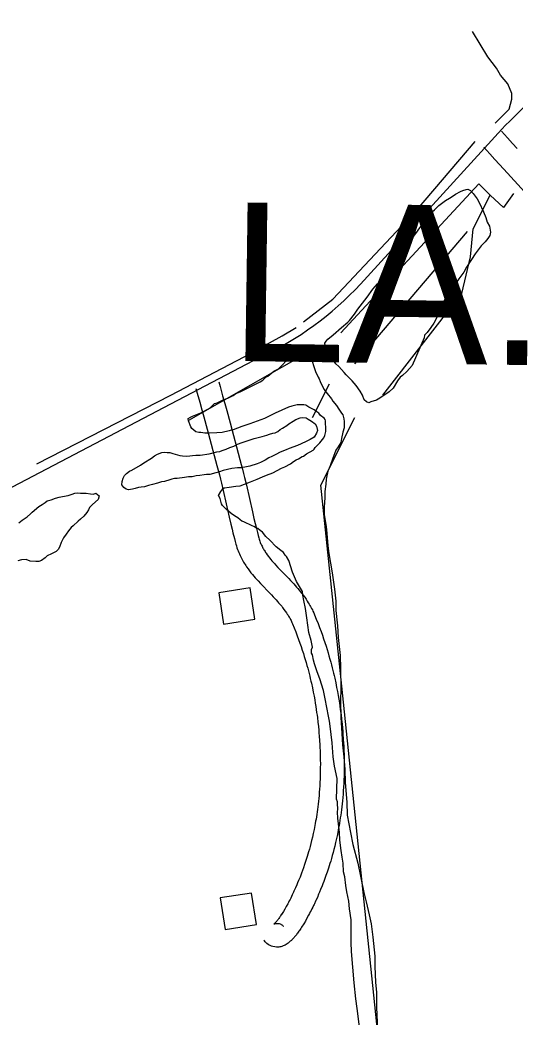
# Model space of a CAD drawing. Extents: x 3161564 to 3199464, y 849354 to 874788.
# Drawn here: x 3170160 to 3170784, y 863303 to 864561 of the extents above; entities that cross this region are included whole.
import ezdxf

# ---------------------------------------------------------------- set-up
doc = ezdxf.new("R2010")
doc.units = 0
for name, color, linetype in [('V-BLDG-OTLN', 7, 'Continuous'), ('V-ROAD-CNTR', 7, 'Continuous'), ('V-SITE-VEGE', 7, 'Continuous'), ('V-TOPO-GNAM-IDEN', 7, 'Continuous'), ('V-TOPO-SHOR', 7, 'Continuous')]:
    doc.layers.add(name, color=color, linetype=linetype)

msp = doc.modelspace()

# ---------------------------------------------------------------- linework, layer by layer
at = {"layer": 'V-BLDG-OTLN'}
for points in [[(3170410.7, 863838.3), (3170416.7, 863798.8), (3170456.3, 863804.8), (3170450.2, 863844.4)], [(3170412.7, 863453.3), (3170418.8, 863413.7), (3170458.3, 863419.8), (3170452.2, 863459.3)]]:
    msp.add_lwpolyline(points, close=True, dxfattribs=at)
at = {"layer": 'V-ROAD-CNTR'}
for points in [[(3170767.4, 864422.7), (3170589.5, 864227.4)], [(3170767.2, 864420.2), (3170774.6, 864411.9), (3170781.1, 864404.8), (3170786.8, 864398.5)], [(3170744.9, 864400.2), (3170752.3, 864391.9), (3170758.9, 864384.6), (3170764.7, 864378.2), (3170774.8, 864367.2), (3170805.2, 864334.3)], [(3170463.1, 864135.2), (3169047.1, 863393.1)], [(3170410.7, 864104.4), (3170412.4, 864098.2), (3170415.7, 864086.7), (3170418.5, 864076.7), (3170420.9, 864067.9), (3170425.1, 864052.5), (3170437.5, 864006.4), (3170439.2, 864000.1), (3170440.7, 863994.2), (3170442.1, 863988.7), (3170443.3, 863983.5), (3170445.6, 863973.8), (3170453.2, 863940.1), (3170455.2, 863931.8), (3170456.7, 863925.6), (3170457.8, 863921), (3170459.5, 863914.1), (3170460.4, 863910.6), (3170461.3, 863907.3), (3170461.7, 863905.8), (3170462.2, 863904.4), (3170462.6, 863903.1), (3170463.1, 863901.8), (3170463.6, 863900.5), (3170464.2, 863899.3), (3170464.7, 863898.1), (3170465.3, 863896.9), (3170465.9, 863895.7), (3170466.5, 863894.6), (3170467.2, 863893.4), (3170467.8, 863892.3), (3170468.5, 863891.3), (3170469.1, 863890.2), (3170469.8, 863889.1), (3170470.5, 863888.1), (3170472, 863886.1), (3170473.4, 863884.1), (3170474.9, 863882.2), (3170476.4, 863880.3), (3170477.9, 863878.5), (3170479.4, 863876.8), (3170480.9, 863875.1), (3170482.4, 863873.5), (3170485.4, 863870.2), (3170488.3, 863867.2), (3170494, 863861.3), (3170499, 863856.1), (3170501.3, 863853.7), (3170503.4, 863851.4), (3170505.4, 863849.3), (3170507.2, 863847.2), (3170508.9, 863845.3), (3170510.5, 863843.4), (3170512, 863841.6), (3170513.4, 863839.9), (3170514.7, 863838.3), (3170515.9, 863836.8), (3170517, 863835.3), (3170519.1, 863832.5), (3170520.8, 863830), (3170522.3, 863827.7), (3170523.6, 863825.7), (3170524.7, 863823.9), (3170525.6, 863822.3), (3170526.4, 863820.9), (3170527.8, 863818.4), (3170528.8, 863816.5), (3170529.5, 863815), (3170530.5, 863812.7), (3170531.5, 863810.5), (3170533.7, 863805), (3170535.9, 863799.6), (3170537.8, 863794.5), (3170539.7, 863789.5), (3170541.4, 863784.6), (3170543, 863779.9), (3170544.5, 863775.3), (3170546, 863770.9), (3170547.3, 863766.6), (3170548.6, 863762.5), (3170549.7, 863758.5), (3170550.8, 863754.6), (3170551.9, 863750.8), (3170552.8, 863747.2), (3170553.8, 863743.6), (3170554.6, 863740.2), (3170555.4, 863736.9)], [(3170381.8, 864096), (3170383.6, 864090), (3170386.8, 864078.6), (3170389.6, 864068.7), (3170392, 864060), (3170396.2, 864044.6), (3170408.5, 863998.6), (3170410.1, 863992.6), (3170411.6, 863986.9), (3170412.9, 863981.5), (3170414.1, 863976.5), (3170416.4, 863967), (3170424, 863933.4), (3170426, 863924.9), (3170427.5, 863918.6), (3170428.7, 863913.8), (3170430.5, 863906.6), (3170431.4, 863903), (3170432.4, 863899.3), (3170433, 863897.2), (3170433.7, 863895), (3170434.4, 863892.9), (3170435.2, 863890.9), (3170435.9, 863889), (3170436.8, 863887.1), (3170437.6, 863885.2), (3170438.5, 863883.5), (3170439.4, 863881.7), (3170440.3, 863880.1), (3170441.2, 863878.5), (3170442.1, 863876.9), (3170443, 863875.4), (3170443.9, 863873.9), (3170444.9, 863872.5), (3170445.8, 863871.1), (3170447.7, 863868.4), (3170449.6, 863865.9), (3170451.4, 863863.5), (3170453.3, 863861.3), (3170455.1, 863859.1), (3170456.8, 863857.1), (3170458.6, 863855.1), (3170460.3, 863853.2), (3170463.5, 863849.7), (3170466.6, 863846.4), (3170472.4, 863840.5), (3170477.3, 863835.4), (3170479.4, 863833.1), (3170481.4, 863831.1), (3170483.1, 863829.1), (3170484.8, 863827.3), (3170486.3, 863825.6), (3170487.7, 863824), (3170488.9, 863822.5), (3170490.1, 863821.1), (3170491.2, 863819.7), (3170492.1, 863818.5), (3170493, 863817.3), (3170494.6, 863815.1), (3170496, 863813.1), (3170497.2, 863811.4), (3170498.1, 863809.9), (3170498.9, 863808.5), (3170499.6, 863807.4), (3170500.2, 863806.4), (3170501.2, 863804.5), (3170501.9, 863803.1), (3170502.4, 863802.1), (3170503.1, 863800.5), (3170503.8, 863798.9), (3170505.9, 863793.8), (3170507.9, 863788.8), (3170509.7, 863783.9), (3170511.5, 863779.2), (3170513.1, 863774.7), (3170514.6, 863770.3), (3170516, 863766), (3170517.4, 863761.8), (3170518.6, 863757.8), (3170519.8, 863754), (3170520.9, 863750.2), (3170521.9, 863746.5), (3170522.9, 863743), (3170523.8, 863739.6), (3170524.7, 863736.3), (3170525.5, 863733), (3170526.2, 863729.9)], [(3170555.4, 863736.8), (3170556.2, 863733.7), (3170556.9, 863730.5), (3170558.2, 863724.5), (3170559.3, 863718.8), (3170560.4, 863713.5), (3170561.3, 863708.5), (3170562.1, 863703.9), (3170562.8, 863699.5), (3170563.4, 863695.4), (3170563.9, 863691.5), (3170564.4, 863687.9), (3170564.9, 863684.5), (3170565.6, 863678.2), (3170566.2, 863672.7), (3170566.7, 863667.8), (3170567, 863663.6), (3170567.3, 863659.8), (3170567.8, 863653.4), (3170568.1, 863648.5), (3170568.3, 863644.8), (3170568.5, 863639.4), (3170568.7, 863633.9), (3170568.8, 863628.2), (3170568.9, 863622.7), (3170568.8, 863617.3), (3170568.8, 863612.2), (3170568.7, 863607.1), (3170568.5, 863602.3), (3170568.3, 863597.5), (3170568.1, 863592.9), (3170567.8, 863588.5), (3170567.4, 863584.2), (3170567.1, 863580), (3170566.7, 863576), (3170566.3, 863572.1), (3170565.9, 863568.3), (3170565.4, 863564.6), (3170565, 863561), (3170564.5, 863557.6), (3170564, 863554.2), (3170563.5, 863551), (3170563, 863547.8), (3170562.5, 863544.8), (3170561.9, 863541.8), (3170561.4, 863539), (3170560.3, 863533.4), (3170559.2, 863528.2), (3170558.1, 863523.4), (3170557, 863518.8), (3170555.9, 863514.5), (3170554.9, 863510.5), (3170553.8, 863506.7), (3170552.8, 863503.2), (3170551.9, 863499.9), (3170550.9, 863496.8), (3170550, 863493.9), (3170549.1, 863491.1), (3170547.5, 863486), (3170545.9, 863481.6), (3170544.5, 863477.7), (3170543.2, 863474.2), (3170542.1, 863471.2), (3170541.1, 863468.6), (3170539.2, 863464), (3170537.8, 863460.6), (3170536.7, 863458), (3170535.1, 863454.1), (3170533.3, 863450.3), (3170532.9, 863449.3), (3170532.4, 863448.2), (3170531.9, 863447.2), (3170531.4, 863446.1), (3170530.9, 863445.1), (3170530.4, 863444), (3170529.4, 863441.9), (3170528.3, 863439.8), (3170527.3, 863437.7), (3170526.2, 863435.7), (3170525.2, 863433.6), (3170524.1, 863431.6), (3170522, 863427.8), (3170520, 863424.2), (3170518, 863420.9), (3170517, 863419.3), (3170516.1, 863417.8), (3170515.2, 863416.5)], [(3170526.2, 863730), (3170526.9, 863726.9), (3170527.6, 863724), (3170528.8, 863718.3), (3170529.9, 863713), (3170530.9, 863708), (3170531.7, 863703.3), (3170532.5, 863699), (3170533.1, 863694.9), (3170533.7, 863691), (3170534.2, 863687.4), (3170534.7, 863684), (3170535.1, 863680.8), (3170535.8, 863674.9), (3170536.4, 863669.6), (3170536.8, 863665.1), (3170537.1, 863661.1), (3170537.4, 863657.6), (3170537.9, 863651.5), (3170538.1, 863646.9), (3170538.3, 863643.4), (3170538.5, 863638.3), (3170538.7, 863633.1), (3170538.8, 863627.7), (3170538.9, 863622.6), (3170538.8, 863617.5), (3170538.8, 863612.7), (3170538.7, 863608), (3170538.5, 863603.4), (3170538.3, 863599), (3170538.1, 863594.7), (3170537.8, 863590.6), (3170537.5, 863586.6), (3170537.2, 863582.7), (3170536.9, 863578.9), (3170536.5, 863575.3), (3170536.1, 863571.8), (3170535.7, 863568.3), (3170535.2, 863565), (3170534.8, 863561.8), (3170534.3, 863558.7), (3170533.9, 863555.7), (3170533.4, 863552.8), (3170532.9, 863550), (3170532.4, 863547.2), (3170531.9, 863544.6), (3170530.9, 863539.5), (3170529.9, 863534.7), (3170528.9, 863530.2), (3170527.9, 863525.9), (3170526.9, 863522), (3170525.9, 863518.3), (3170525, 863514.8), (3170524, 863511.5), (3170523.1, 863508.5), (3170522.3, 863505.6), (3170521.4, 863502.9), (3170520.6, 863500.4), (3170519, 863495.7), (3170517.6, 863491.5), (3170516.3, 863487.9), (3170515.1, 863484.8), (3170514.1, 863482), (3170513.2, 863479.6), (3170511.5, 863475.3), (3170510.1, 863472.2), (3170509.1, 863469.8), (3170507.6, 863466.2), (3170506, 863462.6), (3170505.6, 863461.7), (3170505.2, 863460.8), (3170504.7, 863459.9), (3170504.3, 863458.9), (3170503.8, 863458), (3170503.4, 863457.1), (3170502.5, 863455.1), (3170501.5, 863453.2), (3170500.6, 863451.3), (3170499.6, 863449.5), (3170498.6, 863447.7), (3170497.7, 863445.9), (3170495.8, 863442.5), (3170494, 863439.3), (3170492.3, 863436.3), (3170491.5, 863435.1), (3170490.7, 863433.8), (3170489.9, 863432.5)], [(3170490, 863432.7), (3170489.2, 863431.5), (3170488.5, 863430.4), (3170487.9, 863429.4), (3170487.2, 863428.5), (3170486.6, 863427.6), (3170486, 863426.8), (3170485.5, 863426.1), (3170484.9, 863425.4), (3170484.4, 863424.8), (3170484, 863424.2), (3170483.5, 863423.7), (3170483.1, 863423.2), (3170482.7, 863422.7), (3170482.4, 863422.4), (3170482, 863422), (3170481.7, 863421.7), (3170481.5, 863421.5), (3170481, 863421), (3170480.7, 863420.7), (3170480.4, 863420.5), (3170480.3, 863420.5), (3170480.3, 863420.5), (3170480.4, 863420.5), (3170480.7, 863420.6), (3170481, 863420.8), (3170481.4, 863420.9), (3170481.9, 863421.1), (3170482.5, 863421.2), (3170483.1, 863421.3), (3170483.7, 863421.3), (3170484.6, 863421.3), (3170485.7, 863421.2), (3170486.9, 863421), (3170488, 863420.6), (3170488.9, 863420.2), (3170489.6, 863419.8), (3170490.3, 863419.4), (3170491, 863418.9), (3170491.5, 863418.4), (3170491.9, 863417.9), (3170492.2, 863417.6), (3170492.2, 863417.6)], [(3170515.2, 863416.3), (3170514.3, 863415), (3170513.4, 863413.7), (3170512.6, 863412.5), (3170511.8, 863411.3), (3170510.9, 863410.1), (3170510.1, 863409), (3170509.4, 863408), (3170508.6, 863407), (3170507.9, 863406), (3170507.1, 863405.1), (3170506.4, 863404.3), (3170505.7, 863403.5), (3170505, 863402.7), (3170504.3, 863401.9), (3170503.6, 863401.2), (3170503, 863400.5), (3170502.3, 863399.8), (3170501, 863398.7), (3170499.7, 863397.5), (3170498.4, 863396.5), (3170497.1, 863395.6), (3170495.8, 863394.8), (3170494.5, 863394), (3170493.2, 863393.4), (3170491.9, 863392.8), (3170490.5, 863392.3), (3170489.1, 863391.9), (3170487.8, 863391.6), (3170486.4, 863391.4), (3170485.1, 863391.3), (3170483.6, 863391.3), (3170481.3, 863391.5), (3170479.1, 863392), (3170477.2, 863392.6), (3170475.6, 863393.3), (3170474.3, 863394), (3170473, 863394.8), (3170471.5, 863396), (3170470.3, 863397.1), (3170469.4, 863398.1), (3170468.4, 863399.3), (3170467.7, 863400.2)]]:
    msp.add_lwpolyline(points, dxfattribs=at)
for centre, radius, start, end in [((3171288.1, 863922.3), 722.2, 117.8905, 136.136), ((3170289.1, 864506.6), 410.1, 295.1105, 317.0994)]:
    msp.add_arc(centre, radius, start, end, dxfattribs=at)
at = {"layer": 'V-SITE-VEGE'}
msp.add_lwpolyline([(3170654.5, 864124.9), (3170648, 864117.2), (3170642.6, 864112.4), (3170639.6, 864110), (3170636.1, 864105.6), (3170630.6, 864096.4), (3170625.6, 864091.6), (3170613.8, 864083.5), (3170609.8, 864081.2), (3170602.5, 864078.9), (3170600, 864077.9), (3170597.1, 864078.9), (3170594.2, 864081.4), (3170591.9, 864087.3), (3170589, 864092.3), (3170583.8, 864099.7), (3170579, 864105.6), (3170571.3, 864113.1), (3170568.9, 864116), (3170562.2, 864123.5), (3170558.4, 864127), (3170554.1, 864133.4), (3170551.7, 864137.8), (3170548.4, 864142.3), (3170547, 864146.2), (3170545.1, 864150.1), (3170544.6, 864153.1), (3170546.1, 864155.5), (3170548.1, 864157.9), (3170555.1, 864163.6), (3170565.5, 864172.7), (3170573.4, 864179.4), (3170575.4, 864181.4), (3170581.9, 864189.6), (3170585.9, 864195.8), (3170597.8, 864210.8), (3170604.9, 864220.9), (3170610.8, 864227.6), (3170620.8, 864239.2), (3170626.8, 864246.9), (3170635.2, 864257), (3170640.2, 864263.3), (3170646.7, 864272.9), (3170650.8, 864280.2), (3170659.3, 864291.3), (3170664.3, 864298.5), (3170669.3, 864305.3), (3170675.7, 864313.5), (3170678.2, 864317.3), (3170682.7, 864321.2), (3170688.2, 864326.5), (3170696.6, 864332.7), (3170701.5, 864336), (3170705, 864337.9), (3170709.4, 864340.8), (3170715.3, 864344.1), (3170718.3, 864345.5), (3170722.7, 864346.9), (3170724.6, 864347.3), (3170728, 864345.3), (3170731.4, 864341.8), (3170736.6, 864334.9), (3170739, 864330.5), (3170744.7, 864318.7), (3170747.5, 864311.3), (3170749.3, 864305.4), (3170752.2, 864300.5), (3170753.5, 864293.1), (3170752.5, 864288.8), (3170750, 864284.9), (3170746.5, 864280.6), (3170741.5, 864275.8), (3170734, 864265.6), (3170729.5, 864258.4), (3170723, 864248.7), (3170719.5, 864242.4), (3170713.5, 864234.2), (3170710, 864228.9), (3170701.5, 864218.8), (3170697.5, 864212), (3170688.9, 864194.6), (3170686.8, 864187.8), (3170681.8, 864178.1), (3170678.3, 864172.8), (3170673.3, 864166.5), (3170670.3, 864163.2), (3170669.7, 864159.8)], close=True, dxfattribs=at)
for points in [[(3170441.1, 864093.3), (3170448, 864096.6), (3170462.8, 864104.1), (3170466.2, 864106.5), (3170470.2, 864109.9), (3170472.6, 864111.3), (3170480.1, 864117.5), (3170486, 864120.8), (3170489.9, 864124.2), (3170491.4, 864126.1), (3170495.4, 864130.4), (3170508.3, 864139), (3170510.2, 864140.5), (3170512.2, 864140.9), (3170517.1, 864140.8), (3170523.4, 864138.8), (3170527.2, 864133.3), (3170528.6, 864130.4), (3170530.5, 864123.5), (3170532.8, 864117.1), (3170536.1, 864110.2), (3170537.5, 864107.8), (3170538.5, 864104.8), (3170543.2, 864095), (3170547.5, 864089.5), (3170552.7, 864082.6), (3170554.6, 864079.7), (3170559.4, 864074.2), (3170562.3, 864069.8), (3170565.6, 864064.8), (3170567, 864062.4), (3170568.4, 864057.4), (3170568.9, 864054), (3170568.7, 864046.2), (3170567.2, 864040.9), (3170565.6, 864032.6), (3170564.5, 864027.7), (3170561.5, 864022.4), (3170558.5, 864018.1), (3170556.5, 864013.2), (3170554.4, 864007.9), (3170551.3, 863998.2), (3170548.3, 863991.4), (3170546.2, 863981.6), (3170545.6, 863975.3), (3170544.4, 863966), (3170544.3, 863958.2), (3170543.6, 863946), (3170543.5, 863936.8), (3170546.1, 863921.6), (3170547, 863912.8), (3170548.2, 863897.6), (3170549.5, 863887.8), (3170553.9, 863863.3), (3170556.5, 863842.8), (3170558.2, 863827.6), (3170558.5, 863815.9), (3170560.6, 863796.3), (3170561.4, 863781.7), (3170563.9, 863759.2), (3170564.1, 863742.6), (3170564.7, 863718.1), (3170564.4, 863701.5), (3170564.6, 863681), (3170565.3, 863667.8), (3170566.9, 863646.3), (3170568.6, 863631.1), (3170569.8, 863615.5), (3170570, 863598.9), (3170572.1, 863574), (3170572.8, 863557.8), (3170576.8, 863535.8), (3170580, 863520.6), (3170585.9, 863497.1), (3170593.6, 863460.3), (3170596.8, 863448.5), (3170600.4, 863431.9), (3170602.7, 863420.6), (3170604.9, 863404), (3170607.4, 863380), (3170607.7, 863366.8), (3170608.3, 863347.3), (3170609.5, 863334.1), (3170609.7, 863315.5), (3170610.7, 863286.7)], [(3170516.4, 863840), (3170508.8, 863852.4), (3170503.7, 863864.2), (3170499, 863878.9), (3170496.2, 863883.8), (3170494.3, 863885.8), (3170492.4, 863888.8), (3170489, 863891.3), (3170483.2, 863896.3), (3170475, 863904.7), (3170470.2, 863909.2), (3170465.9, 863914.6), (3170463, 863916.6), (3170460.1, 863919.1), (3170458.2, 863919.6), (3170454.8, 863921.6), (3170452.9, 863922.7), (3170442.2, 863927.7), (3170439.8, 863928.7), (3170437.9, 863930.2), (3170435, 863932.7), (3170430.6, 863935.2), (3170426.3, 863938.2), (3170420, 863943.7), (3170415.7, 863948.2), (3170414.3, 863950.2), (3170412.4, 863957), (3170410.5, 863961), (3170413.6, 863965.8), (3170416.1, 863969.2), (3170417.5, 863970.6), (3170423.9, 863971.5), (3170432.2, 863972.8), (3170437.6, 863973.2), (3170450.9, 863977.9), (3170459.2, 863981.6), (3170466.1, 863984.4), (3170471, 863986.3), (3170478.9, 863989.6), (3170489.7, 863995.3), (3170494.2, 863997.2), (3170501.1, 864001), (3170505, 864003.8), (3170508.5, 864005.7), (3170511.4, 864007.1), (3170515.9, 864010), (3170517.8, 864010.4), (3170521.3, 864013.3), (3170529.7, 864018.1), (3170531.2, 864019.5), (3170532.2, 864021.4), (3170538.1, 864027.2), (3170543.1, 864033.5), (3170544.6, 864036.4), (3170545.7, 864041.7), (3170545.8, 864046.1), (3170545.4, 864052), (3170545.4, 864054.9), (3170545, 864056.9), (3170543.5, 864058.4), (3170539.2, 864061.8), (3170536.8, 864064.8), (3170534.4, 864066.3), (3170531, 864068.8), (3170524.2, 864072.3), (3170520.4, 864074.9), (3170517.9, 864075.4), (3170509.6, 864075), (3170502.8, 864073.7), (3170498.8, 864072.3), (3170482.1, 864064.8), (3170468.3, 864058.1), (3170450.1, 864051.1), (3170439.8, 864047.9), (3170429, 864043.7), (3170426.6, 864043.2), (3170424.1, 864042.3), (3170415.3, 864040.5), (3170408.5, 864040.1), (3170398.7, 864039.3), (3170393.3, 864039.4), (3170388, 864040.4), (3170385.5, 864040.5), (3170382.1, 864041), (3170376.8, 864045.5), (3170375.4, 864047.5), (3170372.6, 864054.9), (3170372.1, 864057.8), (3170375.1, 864059.7), (3170377.6, 864061.1), (3170388.4, 864065.3), (3170397.7, 864070.1), (3170400.2, 864072), (3170405.6, 864076.8), (3170408.6, 864077.7), (3170416.5, 864081.5), (3170422.4, 864083.8), (3170428.8, 864087.1), (3170432.2, 864089.5), (3170437.6, 864091.4), (3170441.1, 864093.3)], [(3170589.2, 863284.1), (3170585.3, 863314), (3170583.5, 863326.2), (3170581.4, 863346.2), (3170578.2, 863385.9), (3170577.9, 863397.1), (3170577.7, 863414.2), (3170577.9, 863425.9), (3170575.7, 863439.6), (3170574.9, 863449.4), (3170572.1, 863461.2), (3170570.8, 863469), (3170569.5, 863479.8), (3170568.1, 863486.1), (3170567.8, 863497.4), (3170566.5, 863504.7), (3170565.2, 863513), (3170563.4, 863526.2), (3170563.1, 863536), (3170561, 863554.1), (3170560.6, 863561.5), (3170560.7, 863565.8), (3170560.3, 863572.2), (3170560.3, 863574.6), (3170559.4, 863578.1), (3170559.9, 863603.9), (3170556.7, 863619.6), (3170554.9, 863631.4), (3170553.8, 863649), (3170551.2, 863670), (3170550.3, 863676.4), (3170549, 863682.7), (3170544.9, 863704.3), (3170542.7, 863715.1), (3170538, 863729.8), (3170534.8, 863738.7), (3170531.5, 863748.5), (3170530.1, 863753.4), (3170528.8, 863759.8), (3170527.8, 863762.2), (3170527.9, 863766.6), (3170528.9, 863769.5), (3170527.1, 863777.8), (3170524.4, 863788.1), (3170521.7, 863806.7), (3170520, 863818.5), (3170518.2, 863828.3), (3170516.9, 863835.2), (3170516.4, 863840)]]:
    msp.add_lwpolyline(points, dxfattribs=at)
at = {"layer": 'V-TOPO-SHOR'}
for p, q in [((3170582.2, 864126.7), (3170724.3, 864293.7)), ((3170528.9, 864144.4), (3170372.6, 864055.6)), ((3170528.9, 864059.2), (3170550.2, 864101.8))]:
    msp.add_line(p, q, dxfattribs=at)
for points in [[(3170759, 864430.4), (3170776.7, 864448.2), (3170780.3, 864460.6), (3170780.3, 864467.7), (3170775, 864480.2), (3170766.1, 864490.8), (3170760.7, 864499.7), (3170750.1, 864513.9), (3170730.5, 864545.9)], [(3170517.4, 864180), (3170554.7, 864208.4), (3170661.3, 864322.1), (3170734.1, 864407.4)], [(3170617.7, 864087.6), (3170717.2, 864215.5), (3170727.9, 864261.7), (3170731.4, 864297.2), (3170752.7, 864339.8), (3170738.5, 864354.1), (3170564.5, 864165.8)], [(3170782.1, 864341.6), (3170769.6, 864323.9), (3170752.7, 864339.8)], [(3170181.6, 864000.6), (3170350.4, 864087.6), (3170442.8, 864135.6), (3170490.7, 864162.2), (3170508.5, 864172.9)], [(3170653.3, 862876.1), (3170568, 863700.4), (3170539.6, 863973.9), (3170582.2, 864059.2)], [(3170312, 863999.1), (3170316.3, 864002.1), (3170326, 864008.1), (3170330, 864010.8), (3170333.7, 864013), (3170339.1, 864015.1), (3170342.5, 864015.3), (3170345.8, 864015.2), (3170349.2, 864014.9), (3170353.1, 864013.7), (3170358.7, 864012.1), (3170361.8, 864011.5), (3170365.2, 864010.8), (3170369.7, 864010.5), (3170374.2, 864010.9), (3170377.9, 864011.4), (3170382.1, 864011.6), (3170387.2, 864011.7), (3170398.7, 864013.4), (3170408.4, 864015.8), (3170412.3, 864016.5), (3170415.2, 864017.6), (3170420.3, 864019.1), (3170424.8, 864021.3), (3170429.7, 864023.1), (3170434.5, 864025.6), (3170440.5, 864027.7), (3170455.5, 864032.7), (3170460.6, 864034), (3170465.4, 864035.3), (3170471.4, 864037.1), (3170474.8, 864038.4), (3170479, 864039.5), (3170482.1, 864039.9), (3170485.3, 864041.6), (3170488.4, 864044), (3170491, 864045.7), (3170496.7, 864049.2), (3170499.3, 864051.1), (3170504.4, 864054.4), (3170507.9, 864056.5), (3170513.3, 864058.9), (3170516.9, 864059.1), (3170520.9, 864058.8), (3170523.6, 864057.3), (3170527.8, 864054.7), (3170532.5, 864051.2), (3170534.1, 864048.3), (3170535.1, 864042.7), (3170534.2, 864039.6), (3170531, 864034.6), (3170526.1, 864031.6), (3170521, 864028.9), (3170514.7, 864026), (3170510.2, 864023.8), (3170499.7, 864020.1), (3170495.7, 864018.5), (3170488.3, 864015.6), (3170482.9, 864012.6), (3170477.8, 864010.2), (3170474.1, 864008.3), (3170469.2, 864005.6), (3170463.2, 864002.4), (3170459, 864000.8), (3170449.9, 863997.9), (3170445.7, 863996.9), (3170438.9, 863995.9), (3170434.6, 863995.7), (3170427.3, 863994.8), (3170416.5, 863992.5), (3170411.7, 863990.9), (3170406.9, 863989.3), (3170399.5, 863987.2), (3170395.3, 863987.3), (3170392.2, 863986.9), (3170386.8, 863986.1), (3170382.3, 863985.7), (3170377.2, 863984.4), (3170372.7, 863984.5), (3170367.6, 863983.5), (3170358.3, 863982.3), (3170355.2, 863982.4), (3170351.8, 863981.6), (3170349, 863980.5), (3170342.5, 863978.7), (3170338.8, 863978), (3170333.7, 863976.4), (3170327.2, 863974.6), (3170322.3, 863973.6), (3170317, 863972), (3170313, 863971.2), (3170309.6, 863970.8), (3170305.4, 863969.7), (3170302, 863969), (3170297.2, 863968.2), (3170294.1, 863968.9), (3170291.3, 863970.9), (3170288.6, 863974.3), (3170289.2, 863978.5), (3170290.5, 863982.7), (3170291.9, 863986.1)], [(3170291.9, 863986.1), (3170294.5, 863988.8), (3170298.3, 863991.6), (3170301.1, 863992.9), (3170312, 863999.1)], [(3170158.8, 863926.4), (3170163.1, 863929.7), (3170166.8, 863932.1), (3170169.4, 863934), (3170173.4, 863937.6), (3170175.7, 863939.8), (3170178, 863942), (3170181.5, 863945), (3170184, 863946.9), (3170188.3, 863949.6), (3170191.8, 863952.1), (3170194.6, 863954), (3170199.5, 863955.6), (3170205.1, 863957.7), (3170209.7, 863958.7), (3170213.9, 863959.5), (3170221, 863961), (3170226.1, 863962.6), (3170229.5, 863963.6), (3170233.2, 863964.1), (3170236.5, 863964), (3170243.8, 863963.6), (3170249.2, 863963.1), (3170253.1, 863962.5), (3170255.9, 863963.6), (3170260.1, 863960.4), (3170258.6, 863955.9), (3170251.7, 863949.6), (3170247.9, 863945.7), (3170246.5, 863942.9), (3170244.4, 863939.3), (3170240.6, 863934.9), (3170236.6, 863931.1), (3170233.7, 863928.3), (3170227.4, 863922.8), (3170224.8, 863920.6), (3170221.6, 863916.2), (3170218.4, 863912.1), (3170214.9, 863907.3), (3170212.3, 863901.5), (3170210.2, 863895.9), (3170208.4, 863892.6), (3170205.8, 863890.1), (3170199.8, 863887.4), (3170194.7, 863884.7), (3170191.8, 863882.3), (3170187.5, 863879), (3170183.8, 863877.7), (3170180.2, 863877.5), (3170173.1, 863877.9), (3170168.1, 863880), (3170162.2, 863879.9), (3170157.4, 863878.3)]]:
    msp.add_lwpolyline(points, dxfattribs=at)

# ---------------------------------------------------------------- texts
at = {"layer": 'V-TOPO-GNAM-IDEN'}
msp.add_text('LA.', height=200, rotation=359.1825, dxfattribs=at).set_placement((3170422.4, 864130.7))

doc.saveas('drawing.dxf')
